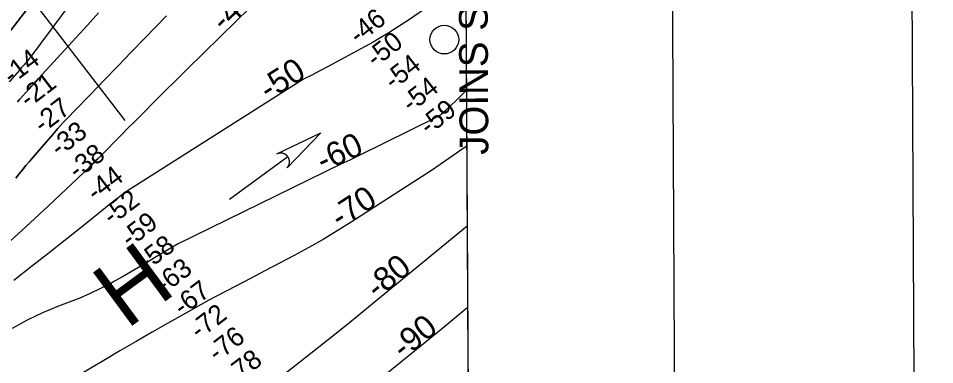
# Model space of a CAD drawing. Extents: x 3445503 to 3483459, y 540493 to 566012.
# Drawn here: x 3479688 to 3482875, y 555226 to 556431 of the extents above; entities that cross this region are included whole.
import ezdxf

# ---------------------------------------------------------------- set-up
doc = ezdxf.new("R2010")
doc.units = 0
for name, color, linetype in [('G-ANNO-NPLT', 7, 'Continuous'), ('V-ANNO-SYMB', 7, 'Continuous'), ('V-ANNO-TEXT', 7, 'Continuous'), ('V-GRID-FRAM', 7, 'Continuous'), ('V-RIVR-IDEN', 7, 'Continuous'), ('V-RIVR-MILE', 7, 'Continuous'), ('V-RIVR-RANG', 7, 'Continuous'), ('V-STRM-FLOW', 7, 'Continuous'), ('V-TOPO-DPTH', 7, 'Continuous'), ('V-TOPO-MAJR', 7, 'Continuous'), ('V-TOPO-MAJR-IDEN', 7, 'Continuous'), ('V-TOPO-MINR', 7, 'Continuous'), ('V-TOPO-MINR-IDEN', 7, 'Continuous')]:
    doc.layers.add(name, color=color, linetype=linetype)

msp = doc.modelspace()

# ---------------------------------------------------------------- linework, layer by layer
at = {"layer": 'G-ANNO-NPLT'}
msp.add_lwpolyline([(3446209, 541076), (3482875.2, 541262.6), (3482752.2, 565429), (3446086, 565242.3)], close=True, dxfattribs=at)
at = {"layer": 'V-ANNO-SYMB'}
msp.add_lwpolyline([(3448956, 541715), (3482038.7, 541883.4), (3481922.1, 564799.7), (3448839.3, 564631.3), (3448956, 541715)], dxfattribs=at)
at = {"layer": 'V-GRID-FRAM'}
msp.add_lwpolyline([(3449565.1, 564068.2), (3481202, 564229.3), (3481302.5, 546046.4), (3449649.7, 545885.3), (3449565.1, 564068.2)], dxfattribs=at)
at = {"layer": 'V-RIVR-MILE'}
msp.add_circle((3481169.5, 556356.7), 50, dxfattribs=at)
at = {"layer": 'V-RIVR-RANG'}
msp.add_line((3479327.1, 557026.8), (3480058.7, 556075.5), dxfattribs=at)
at = {"layer": 'V-STRM-FLOW'}
msp.add_line((3480422.6, 555802.2), (3480625, 555949.6), dxfattribs=at)
msp.add_lwpolyline([(3480587.2, 555959.1), (3480739.5, 556033), (3480622.5, 555910.6), (3480624.5, 555912.9), (3480626.2, 555915.3), (3480626.8, 555916.3), (3480627.3, 555917.3), (3480627.9, 555918.4), (3480628.4, 555919.5), (3480628.8, 555920.5), (3480629.3, 555921.8), (3480629.7, 555923.3), (3480630, 555924.2), (3480630.2, 555925.2), (3480630.5, 555926.7), (3480630.7, 555927.8), (3480630.8, 555929.1), (3480630.8, 555929.9), (3480630.9, 555930.8), (3480630.9, 555931.9), (3480630.9, 555932.9), (3480630.8, 555933.9), (3480630.7, 555934.7), (3480630.6, 555935.9), (3480630.4, 555937), (3480630.2, 555938), (3480630, 555939), (3480629.7, 555940), (3480629.5, 555940.8), (3480629.3, 555941.4), (3480629, 555942.3), (3480628.6, 555943.3), (3480628.2, 555944.2), (3480627.8, 555945.1), (3480627.3, 555945.9), (3480626.9, 555946.8), (3480626.4, 555947.5), (3480625.8, 555948.5), (3480625, 555949.6), (3480624.8, 555949.9), (3480624.4, 555950.4), (3480624, 555951), (3480623.5, 555951.5), (3480623.1, 555952.1), (3480622.6, 555952.6), (3480622, 555953.1), (3480621.6, 555953.5), (3480621.1, 555954.1), (3480620.5, 555954.6), (3480620.1, 555954.9), (3480619.1, 555955.8), (3480618.5, 555956.2), (3480618.1, 555956.5), (3480617.4, 555957), (3480616.8, 555957.3), (3480616.2, 555957.7), (3480615.4, 555958.2), (3480614.6, 555958.6), (3480614.1, 555958.9), (3480613.6, 555959.2), (3480612.9, 555959.5), (3480612.2, 555959.7), (3480611.5, 555960), (3480610.7, 555960.3), (3480610, 555960.6), (3480609, 555960.9), (3480608.3, 555961.1), (3480607.5, 555961.3), (3480606.7, 555961.5), (3480606.1, 555961.6), (3480605.4, 555961.7), (3480604.3, 555961.9), (3480604.3, 555961.9), (3480603.7, 555962), (3480603.2, 555962), (3480602.5, 555962.1), (3480601.7, 555962.1), (3480601, 555962.1), (3480600.4, 555962.1), (3480599.6, 555962.1), (3480598.8, 555962.1), (3480598.3, 555962.1), (3480597.6, 555962), (3480596.6, 555961.9), (3480596, 555961.8), (3480595.6, 555961.8), (3480595.2, 555961.7), (3480594.7, 555961.6), (3480594.1, 555961.5), (3480593.4, 555961.3), (3480592.8, 555961.2), (3480592.2, 555961), (3480591.4, 555960.8), (3480590.9, 555960.6), (3480590.1, 555960.4), (3480589.3, 555960), (3480588.6, 555959.8), (3480588.2, 555959.6), (3480587.7, 555959.4), (3480587.4, 555959.2)], close=True, dxfattribs=at)
at = {"layer": 'V-TOPO-DPTH'}
for points in [[(3481241.2, 557131.5), (3481253.5, 554907.6)], [(3479635.3, 556354.7), (3479788.3, 556553.8)], [(3479635.3, 556354.7), (3479788.3, 556553.8)], [(3480489.8, 556464.1), (3480446.6, 556422.1), (3480276.3, 556254.6), (3480237.6, 556216.4), (3480199, 556178.2), (3480160.5, 556139.8), (3480122, 556101.4), (3480093, 556072.2), (3480069.1, 556048.3), (3480045.3, 556024.3), (3480021.5, 556000.2), (3479997.8, 555976.2), (3479965.4, 555943.3), (3479957.8, 555935.7), (3479950.2, 555928.1), (3479942.5, 555920.7), (3479934.8, 555913.3), (3479793.3, 555779.2), (3479714.2, 555705.4), (3479634.4, 555632.4)], [(3479634.4, 555632.4), (3479714.2, 555705.4), (3479793.3, 555779.2), (3479934.8, 555913.3), (3479942.5, 555920.7), (3479950.2, 555928.1), (3479957.8, 555935.7), (3479965.4, 555943.3), (3479997.8, 555976.2), (3480021.5, 556000.2), (3480045.3, 556024.3), (3480069.1, 556048.3), (3480093, 556072.2), (3480122, 556101.4), (3480160.5, 556139.8), (3480199, 556178.2), (3480237.6, 556216.4), (3480276.3, 556254.6), (3480446.6, 556422.1), (3480489.8, 556464.1)], [(3480203.4, 556438.9), (3480128.2, 556361.5), (3480080.8, 556312.7), (3480033.4, 556263.9), (3479986, 556215.1), (3479938.5, 556166.3), (3479882.1, 556108.3), (3479863, 556088.3), (3479844.2, 556068.2), (3479825.7, 556047.7), (3479807.5, 556027), (3479738.2, 555946.7), (3479726.1, 555932.6), (3479714.3, 555918.4), (3479702.6, 555904), (3479691.1, 555889.5), (3479679.5, 555875)], [(3479679.5, 555875), (3479691.1, 555889.5), (3479702.6, 555904), (3479714.3, 555918.4), (3479726.1, 555932.6), (3479738.2, 555946.7), (3479807.5, 556027), (3479825.7, 556047.7), (3479844.2, 556068.2), (3479863, 556088.3), (3479882.1, 556108.3), (3479938.5, 556166.3), (3479986, 556215.1), (3480033.4, 556263.9), (3480080.8, 556312.7), (3480128.2, 556361.5), (3480203.4, 556438.9)], [(3479966.5, 556449.7), (3479928.4, 556407.4), (3479757.8, 556221.3), (3479749.6, 556212.3), (3479741.5, 556203.4), (3479733.3, 556194.4), (3479725.2, 556185.5), (3479691.8, 556148.8), (3479684.5, 556140.7)], [(3479684.5, 556140.7), (3479691.8, 556148.8), (3479725.2, 556185.5), (3479733.3, 556194.4), (3479741.5, 556203.4), (3479749.6, 556212.3), (3479757.8, 556221.3), (3479928.4, 556407.4), (3479966.5, 556449.7)]]:
    msp.add_lwpolyline(points, dxfattribs=at)
at = {"layer": 'V-TOPO-MAJR'}
msp.add_lwpolyline([(3481097.2, 556460), (3481048.4, 556427.1), (3481003, 556397.3), (3480976.3, 556380.3), (3480949.2, 556363.7), (3480921.8, 556347.9), (3480894.1, 556332.4), (3480765.1, 556262.8), (3480737, 556248), (3480708.7, 556233.5), (3480680.2, 556219.6), (3480063.9, 555828.9), (3480051.8, 555819.5), (3480039.8, 555810), (3480027.8, 555800.5), (3480015.8, 555791), (3479917.6, 555712.5), (3479856.4, 555663.9), (3479795.1, 555615.5), (3479733.5, 555567.4), (3479671.7, 555519.5)], dxfattribs=at)
at = {"layer": 'V-TOPO-MINR'}
for points in [[(3479788.3, 556553.8), (3479635.3, 556354.7)], [(3479870.2, 556484.7), (3479732.1, 556298.5), (3479729.7, 556295.3), (3479727.2, 556292.1), (3479724.7, 556288.9), (3479722.1, 556285.7), (3479719.6, 556282.6), (3479716.9, 556279.5), (3479714.3, 556276.4), (3479711.7, 556273.4), (3479708.1, 556269.3), (3479703.6, 556264.2), (3479699.2, 556259.1), (3479694.7, 556254), (3479690.3, 556249), (3479524.9, 556059.8)], [(3480489.8, 556464.1), (3480446.6, 556422.1), (3480276.3, 556254.6), (3480237.6, 556216.4), (3480199, 556178.2), (3480160.5, 556139.8), (3480122, 556101.4), (3480093, 556072.2), (3480069.1, 556048.3), (3480045.3, 556024.3), (3480021.5, 556000.2), (3479997.8, 555976.2), (3479965.4, 555943.3), (3479957.8, 555935.7), (3479950.2, 555928.1), (3479942.5, 555920.7), (3479934.8, 555913.3), (3479793.3, 555779.2), (3479714.2, 555705.4), (3479634.4, 555632.4)], [(3480203.4, 556438.9), (3480128.2, 556361.5), (3480080.8, 556312.7), (3480033.4, 556263.9), (3479986, 556215.1), (3479938.5, 556166.3), (3479882.1, 556108.3), (3479863, 556088.3), (3479844.2, 556068.2), (3479825.7, 556047.7), (3479807.5, 556027), (3479738.2, 555946.7), (3479726.1, 555932.6), (3479714.3, 555918.4), (3479702.6, 555904), (3479691.1, 555889.5), (3479679.5, 555875)], [(3479966.5, 556449.7), (3479928.4, 556407.4), (3479757.8, 556221.3), (3479749.6, 556212.3), (3479741.5, 556203.4), (3479733.3, 556194.4), (3479725.2, 556185.5), (3479691.8, 556148.8), (3479684.5, 556140.7)], [(3481246.5, 556179.4), (3481240.3, 556173.5), (3481229.2, 556162.9), (3481218.2, 556152.4), (3481207.2, 556141.8), (3481196.2, 556131.3), (3481177.3, 556113.1), (3481175.8, 556111.6), (3481172.6, 556108.6), (3481169.5, 556105.5), (3481167.9, 556104.1), (3481164.7, 556101.2), (3481159.9, 556097.2), (3481158.4, 556096.1), (3481157.7, 556095.5), (3481156.9, 556095), (3481153.4, 556092.7), (3481150.1, 556090.8), (3481148.1, 556089.7), (3481143.9, 556087.6), (3481141.2, 556086.3), (3480871.1, 555952), (3480840.5, 555937.4), (3480809.6, 555923.2), (3480243.7, 555646.5), (3480216, 555630.4), (3480188.4, 555614.1), (3480160.9, 555597.6), (3480133.5, 555580.9), (3480106, 555564.3), (3480078.5, 555548), (3480050.6, 555532.1), (3480022.6, 555516.5), (3480009.1, 555509), (3479973.9, 555490.6), (3479938.1, 555473.4), (3479901.6, 555457.7), (3479864.7, 555443.1), (3479827.2, 555429.4), (3479772.2, 555406.7), (3479718.5, 555381.5), (3479666.9, 555352.3)], [(3481247.6, 555985.6), (3481246, 555984.4), (3481185.6, 555942.7), (3481124.4, 555902), (3480845.6, 555722), (3480797, 555691.5), (3480747.8, 555661.8), (3480697.8, 555633.5), (3480647.4, 555606.1), (3480596.5, 555579.3), (3480545.7, 555552.5), (3480494.8, 555525.8), (3480443.9, 555499.1), (3480377.6, 555464.4), (3480350.6, 555450.1), (3480323.7, 555435.6), (3480297, 555420.8), (3480270.3, 555405.8), (3480210.4, 555371.7), (3480153.9, 555339.3), (3480097.5, 555306.8), (3480041.3, 555274.1), (3479985.2, 555241.1), (3479698.9, 555072.1)], [(3481249.1, 555707.5), (3480905.9, 555426.1), (3480846.7, 555377.9), (3480787.3, 555330), (3480727.5, 555282.4), (3480667.5, 555235.1), (3480554.5, 555146.7), (3480550.9, 555143.9), (3480547.1, 555141.3), (3480543.2, 555138.8), (3480539.3, 555136.4), (3480501.4, 555114.7), (3480497.2, 555112.5), (3480492.9, 555110.6), (3479504.4, 554779.7)], [(3481250.7, 555425.2), (3481234.5, 555411.5), (3481164.8, 555353.7), (3480708.8, 554983.4), (3480695.6, 554973.1), (3480682.2, 554963.1), (3480668.5, 554953.6), (3480654.5, 554944.4), (3480458.3, 554820.2), (3480432.7, 554805.3), (3480406.6, 554791.7), (3480379.5, 554780.1), (3479737.5, 554623.8), (3479730.8, 554621.2), (3479724.1, 554618.6), (3479717.3, 554616.2), (3479710.4, 554614), (3479703.4, 554612.1), (3479696.4, 554610.6), (3479689.3, 554609.6), (3479682.1, 554609)]]:
    msp.add_lwpolyline(points, dxfattribs=at)

# ---------------------------------------------------------------- texts
at = {"layer": 'V-ANNO-TEXT'}
msp.add_text('JOINS SHEET 42', height=100, rotation=90.2917, dxfattribs=at).set_placement((3481322.9, 555956.4))
at = {"layer": 'V-RIVR-IDEN'}
msp.add_text('H', height=230, rotation=36.3628, dxfattribs=at).set_placement((3480063.9, 555346.6))
at = {"layer": 'V-RIVR-RANG'}
for s, rotation, p in [('-46', 38.1794, (3480870, 556337.8)), ('-50', 38.1794, (3480929.3, 556257.2)), ('-14', 37.3214, (3479664.8, 556198.1)), ('-54', 38.1794, (3480991.8, 556179.1)), ('-21', 37.3214, (3479722.7, 556116.5)), ('-54', 38.1794, (3481053.4, 556100.3)), ('-27', 37.3214, (3479771.8, 556028.2)), ('-59', 38.1794, (3481115, 556021.6)), ('-33', 37.3214, (3479829.5, 555946.4)), ('-38', 37.3214, (3479892, 555868.4)), ('-44', 37.3214, (3479956, 555791.4)), ('-52', 37.3214, (3480012.5, 555708.7)), ('-59', 37.3214, (3480075.2, 555630.8)), ('-58', 37.3214, (3480135, 555550.6)), ('-63', 37.3214, (3480195, 555470.6)), ('-67', 37.3214, (3480257.8, 555392.7)), ('-72', 37.3214, (3480315.9, 555311.3)), ('-76', 37.3214, (3480378.4, 555233.2)), ('-78', 37.3214, (3480438.4, 555153.2))]:
    msp.add_text(s, height=67, rotation=rotation, dxfattribs=at).set_placement(p)
at = {"layer": 'V-TOPO-MAJR-IDEN'}
msp.add_text('-50', height=83, rotation=32.3705, dxfattribs=at).set_placement((3480558.2, 556142.3))
at = {"layer": 'V-TOPO-MINR-IDEN'}
for s, rotation, p in [('-40', 44.1946, (3480403.7, 556380.4)), ('-60', 24.5386, (3480747.8, 555895.1)), ('-70', 32.8478, (3480806.8, 555697)), ('-80', 39.3438, (3480936.7, 555451.4)), ('-90', 39.0785, (3481027.5, 555242.2))]:
    msp.add_text(s, height=83, rotation=rotation, dxfattribs=at).set_placement(p)

doc.saveas('drawing.dxf')
